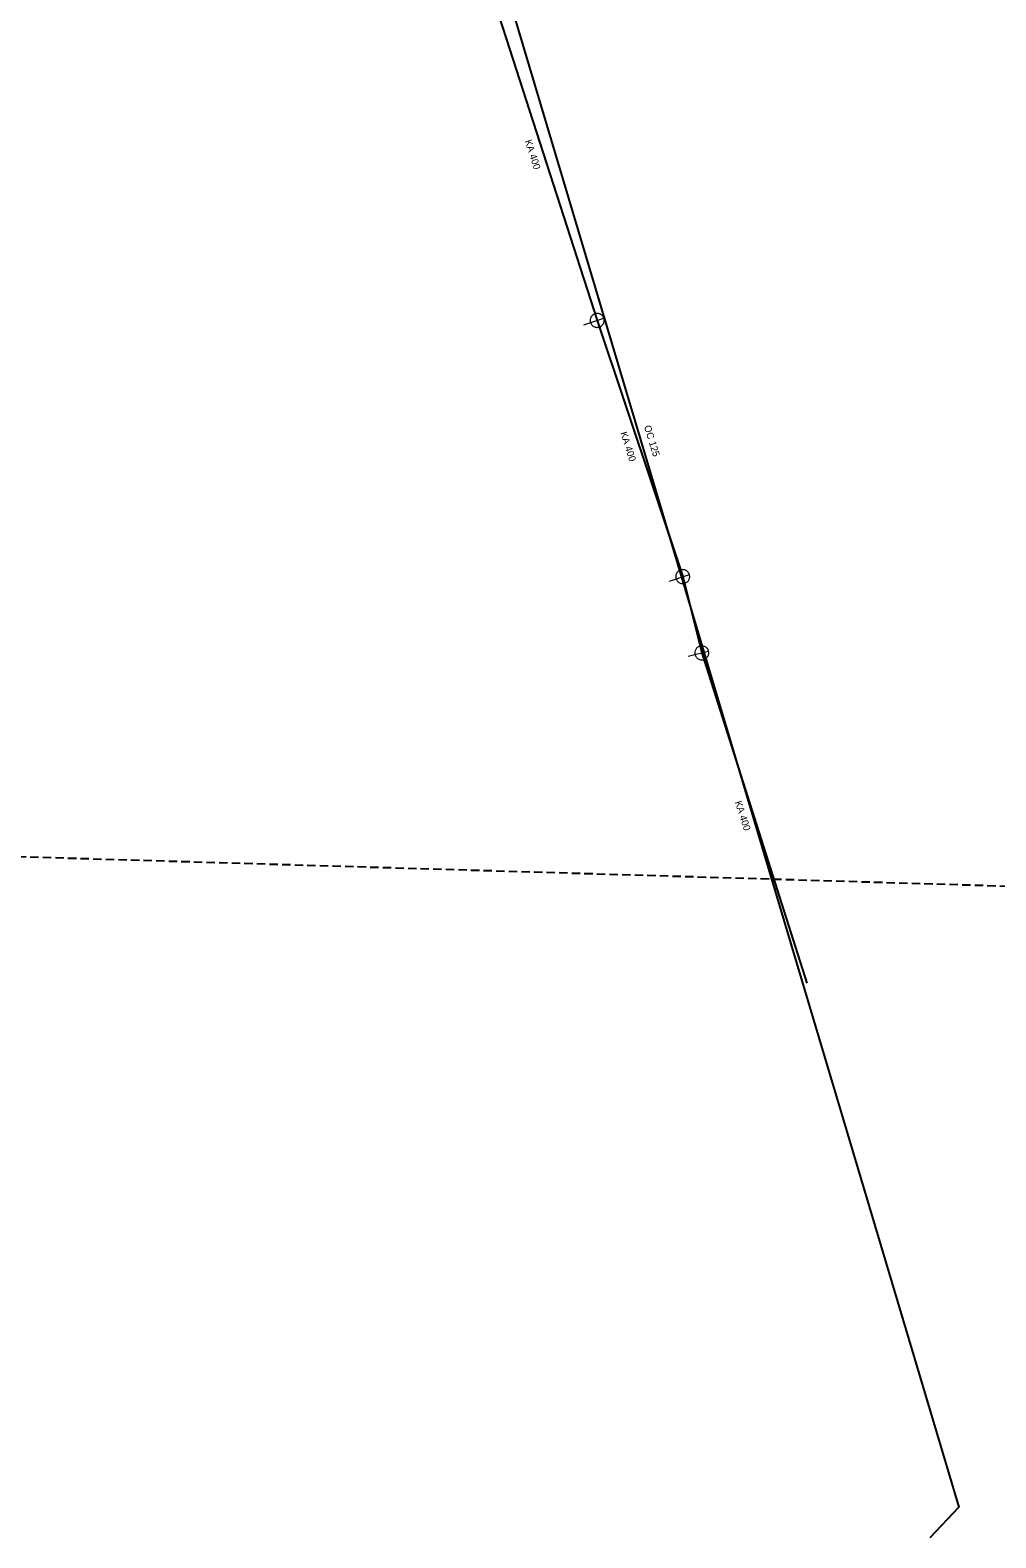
# Model space of a CAD drawing. Extents: x -807203 to -805207, y -993656 to -992505.
# Drawn here: x -807051.1 to -806913.1, y -993656 to -993440.7 of the extents above; entities that cross this region are included whole.
import ezdxf

# ---------------------------------------------------------------- set-up
doc = ezdxf.new("R2010")
doc.units = 0
doc.header["$LTSCALE"] = 0.4
doc.linetypes.add('MEDIUM_DASHED', pattern=[4.5, 3, -1.5])
for name, color, linetype, lineweight in [('1', 7, 'Continuous', 13), ('14', 7, 'Continuous', 25), ('17', 7, 'Continuous', 25), ('22', 7, 'Continuous', 13), ('63', 7, 'MEDIUM_DASHED', 25)]:
    doc.layers.add(name, color=color, linetype=linetype, lineweight=lineweight)

msp = doc.modelspace()

# ---------------------------------------------------------------- linework, layer by layer
at = {"layer": '14'}
for p, q in [((-806985.14, -993435.35), (-806970.039, -993482.12)), ((-806970.039, -993482.12), (-806957.82, -993518.73)), ((-806957.82, -993518.73), (-806955.09, -993529.62)), ((-806955.09, -993529.62), (-806940.079, -993576.789))]:
    msp.add_line(p, q, dxfattribs=at)
at = {"layer": '17'}
msp.add_lwpolyline([(-807026.284, -993334.262), (-807008.554, -993349.182), (-806918.346, -993651.677), (-806922.495, -993656.048)], dxfattribs=at)
at = {"layer": '22'}
for p, q in [((-806971.942, -993482.734), (-806969.087, -993481.812)), ((-806959.717, -993519.363), (-806956.871, -993518.413)), ((-806957.03, -993530.106), (-806954.12, -993529.376))]:
    msp.add_line(p, q, dxfattribs=at)
for points in [[(-806969.732, -993483.071), (-806969.63, -993483.032), (-806969.533, -993482.982), (-806969.441, -993482.921), (-806969.357, -993482.852), (-806969.281, -993482.772), (-806969.214, -993482.686), (-806969.157, -993482.592), (-806969.111, -993482.493), (-806969.076, -993482.389), (-806969.052, -993482.282), (-806969.04, -993482.173), (-806969.041, -993482.063), (-806969.053, -993481.955), (-806969.077, -993481.848), (-806969.113, -993481.744), (-806969.159, -993481.645), (-806969.216, -993481.551), (-806969.283, -993481.465), (-806969.359, -993481.386), (-806969.443, -993481.317), (-806969.535, -993481.256), (-806969.632, -993481.206), (-806969.735, -993481.167), (-806969.841, -993481.139), (-806969.949, -993481.124), (-806970.058, -993481.12), (-806970.168, -993481.128), (-806970.275, -993481.148), (-806970.38, -993481.18), (-806970.481, -993481.223), (-806970.576, -993481.276), (-806970.665, -993481.34), (-806970.746, -993481.413), (-806970.82, -993481.494), (-806970.883, -993481.584), (-806970.937, -993481.679), (-806970.98, -993481.78), (-806971.011, -993481.885), (-806971.031, -993481.992), (-806971.039, -993482.102), (-806971.035, -993482.211), (-806971.019, -993482.319), (-806970.991, -993482.426), (-806970.952, -993482.528), (-806970.901, -993482.625), (-806970.842, -993482.716), (-806970.771, -993482.801), (-806970.692, -993482.877), (-806970.605, -993482.943), (-806970.512, -993483.001), (-806970.413, -993483.047), (-806970.309, -993483.082), (-806970.203, -993483.107), (-806970.094, -993483.118), (-806969.985, -993483.118), (-806969.875, -993483.106), (-806969.768, -993483.082)], [(-806957.503, -993519.678), (-806957.402, -993519.638), (-806957.305, -993519.587), (-806957.214, -993519.525), (-806957.131, -993519.455), (-806957.055, -993519.375), (-806956.99, -993519.287), (-806956.934, -993519.193), (-806956.889, -993519.094), (-806956.854, -993518.989), (-806956.832, -993518.883), (-806956.821, -993518.774), (-806956.823, -993518.663), (-806956.836, -993518.555), (-806956.861, -993518.448), (-806956.897, -993518.345), (-806956.945, -993518.247), (-806957.002, -993518.153), (-806957.07, -993518.067), (-806957.148, -993517.99), (-806957.232, -993517.921), (-806957.324, -993517.861), (-806957.422, -993517.812), (-806957.525, -993517.774), (-806957.631, -993517.747), (-806957.739, -993517.733), (-806957.849, -993517.73), (-806957.959, -993517.74), (-806958.065, -993517.761), (-806958.17, -993517.793), (-806958.271, -993517.837), (-806958.365, -993517.891), (-806958.453, -993517.956), (-806958.534, -993518.03), (-806958.607, -993518.112), (-806958.67, -993518.203), (-806958.722, -993518.298), (-806958.764, -993518.4), (-806958.794, -993518.505), (-806958.813, -993518.612), (-806958.82, -993518.722), (-806958.815, -993518.831), (-806958.798, -993518.939), (-806958.769, -993519.045), (-806958.729, -993519.147), (-806958.677, -993519.244), (-806958.617, -993519.334), (-806958.545, -993519.418), (-806958.465, -993519.493), (-806958.378, -993519.559), (-806958.284, -993519.615), (-806958.185, -993519.661), (-806958.081, -993519.695), (-806957.974, -993519.718), (-806957.865, -993519.728), (-806957.756, -993519.728), (-806957.646, -993519.714), (-806957.54, -993519.689)], [(-806954.847, -993530.59), (-806954.743, -993530.557), (-806954.642, -993530.514), (-806954.547, -993530.459), (-806954.458, -993530.395), (-806954.377, -993530.321), (-806954.305, -993530.239), (-806954.242, -993530.149), (-806954.189, -993530.054), (-806954.147, -993529.952), (-806954.116, -993529.848), (-806954.097, -993529.74), (-806954.09, -993529.63), (-806954.095, -993529.521), (-806954.112, -993529.413), (-806954.141, -993529.306), (-806954.18, -993529.205), (-806954.231, -993529.107), (-806954.292, -993529.016), (-806954.363, -993528.933), (-806954.442, -993528.858), (-806954.53, -993528.791), (-806954.623, -993528.736), (-806954.723, -993528.69), (-806954.827, -993528.655), (-806954.933, -993528.632), (-806955.042, -993528.621), (-806955.152, -993528.622), (-806955.261, -993528.635), (-806955.368, -993528.659), (-806955.471, -993528.696), (-806955.57, -993528.742), (-806955.662, -993528.8), (-806955.749, -993528.867), (-806955.827, -993528.944), (-806955.897, -993529.029), (-806955.956, -993529.12), (-806956.006, -993529.218), (-806956.044, -993529.321), (-806956.071, -993529.426), (-806956.086, -993529.535), (-806956.09, -993529.645), (-806956.081, -993529.754), (-806956.06, -993529.862), (-806956.028, -993529.966), (-806955.984, -993530.066), (-806955.931, -993530.161), (-806955.866, -993530.25), (-806955.792, -993530.332), (-806955.71, -993530.404), (-806955.621, -993530.467), (-806955.525, -993530.52), (-806955.424, -993530.562), (-806955.319, -993530.594), (-806955.211, -993530.612), (-806955.102, -993530.62), (-806954.992, -993530.615), (-806954.884, -993530.598)]]:
    msp.add_lwpolyline(points, close=True, dxfattribs=at)
at = {"layer": '63'}
msp.add_lwpolyline([(-807189.02, -992945.815), (-806576.348, -992585.749), (-806576.348, -992585.749), (-805244.939, -992598.309), (-805244.939, -992598.309), (-805207.257, -992947.211), (-805207.257, -992947.211), (-805210.049, -993545.926), (-805210.049, -993545.926), (-805797.599, -993596.168), (-805797.599, -993596.168), (-807062.019, -993558.487), (-807062.019, -993558.487)], close=True, dxfattribs=at)

# ---------------------------------------------------------------- texts
at = {"layer": '1'}
for s, rotation, p in [('KA 400', 288, (-806980.4, -993456.489)), ('OC 125', 287, (-806963.362, -993497.273)), ('KA 400', 288, (-806966.762, -993498.207)), ('KA 400', 288, (-806950.386, -993550.947))]:
    msp.add_text(s, height=1, rotation=rotation, dxfattribs=at).set_placement(p)

doc.saveas('drawing.dxf')
